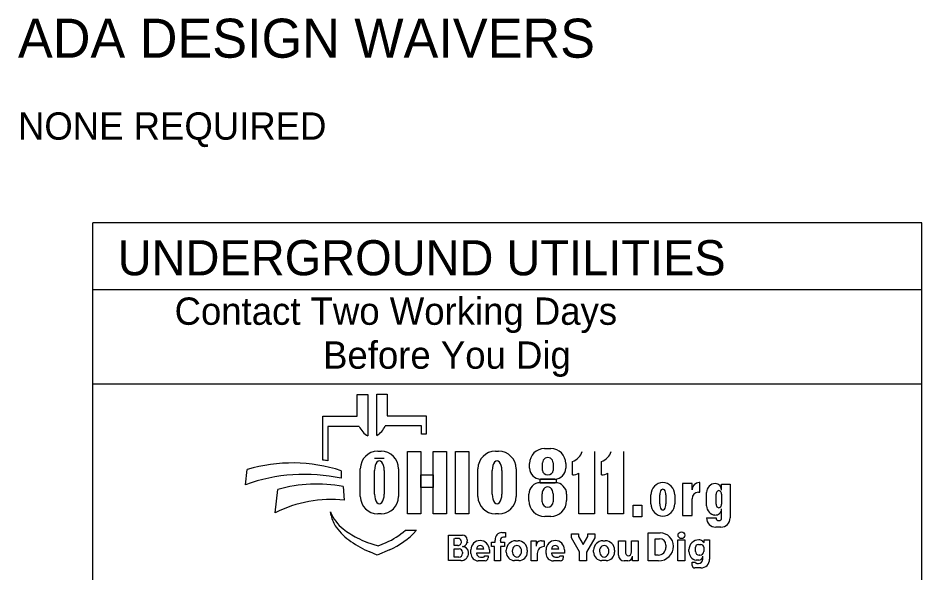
# Model space of a CAD drawing. Extents: x 2.4 to 73.1, y 4.5 to 25.6.
# Drawn here: x 41.853 to 46.486, y 6.691 to 9.534 of the extents above; entities that cross this region are included whole.
import ezdxf

# ---------------------------------------------------------------- set-up
doc = ezdxf.new("R2010")
doc.units = 0
doc.layers.add('SH_Data', color=7, linetype='Continuous')
doc.layers.add('SH_Text', color=7, linetype='Continuous')

msp = doc.modelspace()

# ---------------------------------------------------------------- linework, layer by layer
at = {"layer": 'SH_Data'}
for p, q in [((42.236, 6.1479), (42.236, 8.4854)), ((46.486, 8.4854), (42.236, 8.4854)), ((46.486, 6.1479), (46.486, 8.4854)), ((42.236, 8.1438), (46.486, 8.1438)), ((42.236, 7.6604), (46.486, 7.6604))]:
    msp.add_line(p, q, dxfattribs=at)
at = {"layer": 'SH_Text'}
for p, q in [((43.5921, 7.4934), (43.5921, 7.6049)), ((43.5921, 7.6049), (43.6457, 7.6049)), ((43.6457, 7.6049), (43.6457, 7.3928)), ((43.6914, 7.3952), (43.6914, 7.6072)), ((43.6914, 7.6072), (43.745, 7.6072)), ((43.745, 7.6072), (43.745, 7.4957)), ((43.4161, 7.2695), (43.4161, 7.4934)), ((43.4161, 7.4934), (43.5921, 7.4934)), ((43.745, 7.4957), (43.9443, 7.4957)), ((43.9443, 7.4957), (43.9443, 7.4019)), ((43.4414, 7.442), (43.4414, 7.2651)), ((43.6025, 7.442), (43.4414, 7.442)), ((43.921, 7.4443), (43.7346, 7.4443)), ((43.921, 7.4019), (43.921, 7.4443)), ((43.9443, 7.4019), (43.921, 7.4019)), ((44.5516, 7.3282), (44.5844, 7.3282)), ((43.7303, 7.2772), (43.6805, 7.2772)), ((43.6971, 7.3142), (43.7136, 7.3142)), ((44.3001, 7.3142), (44.3166, 7.3142)), ((44.8072, 7.3138), (44.8072, 6.9938)), ((44.956, 7.3138), (44.956, 6.9938)), ((44.4753, 7.2276), (44.4753, 7.2519)), ((44.5415, 7.2162), (44.5415, 7.2555)), ((44.5956, 7.2555), (44.5956, 7.2162)), ((44.6607, 7.2519), (44.6607, 7.2276)), ((44.6956, 7.1931), (44.6956, 7.2613)), ((44.8444, 7.1931), (44.8444, 7.2613)), ((43.0188, 7.1432), (43.0281, 7.2214)), ((43.5094, 7.2149), (43.5094, 7.176)), ((43.6076, 7.0827), (43.6076, 7.2248)), ((43.6805, 7.0941), (43.6805, 7.2165)), ((43.7303, 7.2165), (43.7303, 7.0941)), ((43.8031, 7.2248), (43.8031, 7.0827)), ((44.2106, 7.0827), (44.2106, 7.2248)), ((44.2835, 7.0941), (44.2835, 7.2165)), ((44.3333, 7.2165), (44.3333, 7.0941)), ((44.4061, 7.2248), (44.4061, 7.0827)), ((44.7279, 6.9938), (44.7279, 7.2024)), ((44.8767, 6.9938), (44.8767, 7.2024)), ((43.5194, 7.1342), (43.5256, 7.0633)), ((44.5295, 7.1533), (44.6068, 7.1533)), ((44.6047, 7.1716), (44.5313, 7.1716)), ((45.3079, 7.1487), (45.259, 7.1487)), ((45.259, 7.1487), (45.259, 6.9857)), ((45.3079, 7.1171), (45.3079, 7.1487)), ((45.3485, 7.1538), (45.3446, 7.1538)), ((45.3485, 7.104), (45.3485, 7.1538)), ((45.4594, 7.1145), (45.4594, 7.1455)), ((45.4594, 7.1455), (45.5029, 7.1455)), ((45.5029, 7.1455), (45.5029, 6.9727)), ((43.1706, 6.9987), (43.1853, 7.1188)), ((44.4716, 7.0614), (44.4716, 7.0954)), ((44.5391, 7.0554), (44.5391, 7.0963)), ((44.596, 7.0963), (44.596, 7.0554)), ((44.6647, 7.0954), (44.6647, 7.0614)), ((45.097, 7.0456), (45.097, 7.0909)), ((45.142, 7.0448), (45.142, 7.0909)), ((45.1742, 7.0909), (45.1742, 7.0448)), ((45.2192, 7.0909), (45.2192, 7.0456)), ((45.3408, 7.104), (45.3485, 7.104)), ((45.3825, 7.0341), (45.3825, 7.1037)), ((45.4308, 7.0434), (45.4308, 7.0944)), ((45.4594, 7.0944), (45.4594, 7.0434)), ((45.3079, 6.9857), (45.3079, 7.071)), ((43.4583, 6.9858), (43.4552, 7.0037)), ((45.0041, 7.0388), (45.0041, 6.9788)), ((45.4594, 6.9727), (45.4594, 7.019)), ((43.7136, 6.9933), (43.6971, 6.9933)), ((44.3166, 6.9933), (44.3001, 6.9933)), ((44.5838, 6.9804), (44.5526, 6.9804)), ((44.8072, 6.9938), (44.7279, 6.9938)), ((44.956, 6.9938), (44.8767, 6.9938)), ((45.259, 6.9857), (45.3079, 6.9857)), ((45.3825, 6.9727), (45.4308, 6.9727)), ((43.8386, 6.9099), (43.896, 6.9099)), ((45.4562, 6.9259), (45.4292, 6.9259)), ((44.0599, 6.7542), (44.0599, 6.8849)), ((44.0599, 6.8849), (44.131, 6.8849)), ((44.0878, 6.8314), (44.0878, 6.8683)), ((44.113, 6.8683), (44.0918, 6.8683)), ((44.1548, 6.8611), (44.1548, 6.8532)), ((44.2992, 6.8493), (44.2992, 6.8597)), ((44.3253, 6.8577), (44.3253, 6.8493)), ((44.3324, 6.8977), (44.3519, 6.8977)), ((44.3519, 6.8742), (44.3417, 6.8742)), ((44.3519, 6.8977), (44.3519, 6.8747)), ((44.6904, 6.8921), (44.7263, 6.8921)), ((44.6904, 6.8706), (44.6904, 6.8921)), ((44.7317, 6.7997), (44.6904, 6.8706)), ((44.7263, 6.8921), (44.7263, 6.8785)), ((44.7263, 6.8785), (44.7504, 6.8371)), ((44.7504, 6.8371), (44.7736, 6.877)), ((44.8094, 6.8706), (44.7673, 6.7983)), ((44.7736, 6.877), (44.7736, 6.8921)), ((44.7736, 6.8921), (44.8094, 6.8921)), ((44.8094, 6.8921), (44.8094, 6.8706)), ((45.0829, 6.8957), (45.1452, 6.8957)), ((45.0829, 6.753), (45.0829, 6.8957)), ((45.1189, 6.7824), (45.1189, 6.8664)), ((45.1189, 6.8664), (45.1413, 6.8664)), ((45.2355, 6.8601), (45.2711, 6.8601)), ((45.2355, 6.753), (45.2355, 6.8601)), ((45.2711, 6.8601), (45.2711, 6.753)), ((45.3692, 6.8604), (45.398, 6.8604)), ((45.3692, 6.8478), (45.3692, 6.8604)), ((45.3692, 6.8604), (45.398, 6.8604)), ((45.398, 6.8604), (45.398, 6.7618)), ((43.6401, 6.8495), (43.6996, 6.8291)), ((43.6996, 6.8291), (43.7406, 6.8469)), ((44.1072, 6.8314), (44.0878, 6.8314)), ((44.0878, 6.772), (44.0878, 6.8149)), ((44.0878, 6.8149), (44.1134, 6.8149)), ((44.241, 6.8133), (44.2025, 6.8133)), ((44.2798, 6.8263), (44.2798, 6.8493)), ((44.2798, 6.8493), (44.2992, 6.8493)), ((44.2947, 6.8263), (44.2798, 6.8263)), ((44.2947, 6.753), (44.2947, 6.8263)), ((44.3253, 6.8493), (44.3468, 6.8493)), ((44.3468, 6.8263), (44.3253, 6.8263)), ((44.3253, 6.8263), (44.3253, 6.753)), ((44.3468, 6.8493), (44.3468, 6.8263)), ((44.4037, 6.8559), (44.4158, 6.8559)), ((44.4839, 6.753), (44.4839, 6.8557)), ((44.4839, 6.8557), (44.5085, 6.8557)), ((44.5085, 6.8557), (44.5085, 6.8288)), ((44.5357, 6.8557), (44.5496, 6.8557)), ((44.5496, 6.8557), (44.5496, 6.826)), ((44.6259, 6.8133), (44.5874, 6.8133)), ((44.8511, 6.8559), (44.8632, 6.8559)), ((44.9312, 6.8559), (44.966, 6.8559)), ((44.9312, 6.7813), (44.9312, 6.8559)), ((44.966, 6.8559), (44.966, 6.8006)), ((44.9974, 6.7989), (44.9974, 6.8559)), ((44.9974, 6.8559), (45.0321, 6.8559)), ((45.0321, 6.8559), (45.0321, 6.753)), ((45.174, 6.8337), (45.174, 6.8219)), ((45.292, 6.8004), (45.292, 6.8105)), ((45.3255, 6.8012), (45.3255, 6.8224)), ((45.3401, 6.8371), (45.3529, 6.8371)), ((45.3607, 6.8545), (45.3692, 6.8478)), ((45.3675, 6.8224), (45.3675, 6.8012)), ((43.6935, 6.782), (43.6562, 6.7985)), ((43.7568, 6.8095), (43.6935, 6.782)), ((44.1131, 6.772), (44.0878, 6.772)), ((44.1315, 6.7967), (44.1315, 6.7904)), ((44.1628, 6.7938), (44.1628, 6.7935)), ((44.1744, 6.7909), (44.1744, 6.8094)), ((44.2689, 6.7917), (44.2025, 6.7917)), ((44.2234, 6.7724), (44.2376, 6.7724)), ((44.2461, 6.778), (44.263, 6.778)), ((44.263, 6.778), (44.263, 6.7682)), ((44.2689, 6.8094), (44.2689, 6.7917)), ((44.3558, 6.7973), (44.3558, 6.8081)), ((44.4636, 6.8081), (44.4636, 6.7973)), ((44.5144, 6.7911), (44.5144, 6.753)), ((44.5593, 6.7909), (44.5593, 6.8094)), ((44.6538, 6.7917), (44.5874, 6.7917)), ((44.6084, 6.7724), (44.6225, 6.7724)), ((44.631, 6.778), (44.6479, 6.778)), ((44.6479, 6.778), (44.6479, 6.7682)), ((44.6538, 6.8094), (44.6538, 6.7917)), ((44.7317, 6.753), (44.7317, 6.7997)), ((44.7673, 6.7983), (44.7673, 6.753)), ((44.8033, 6.7973), (44.8033, 6.8081)), ((44.911, 6.8081), (44.911, 6.7973)), ((45.0025, 6.753), (45.0025, 6.777)), ((45.1345, 6.7824), (45.1189, 6.7824)), ((45.3482, 6.7819), (45.3448, 6.7819)), ((45.3624, 6.7608), (45.3624, 6.7762)), ((44.1235, 6.7542), (44.0599, 6.7542)), ((44.2478, 6.753), (44.2124, 6.753)), ((44.3253, 6.753), (44.2947, 6.753)), ((44.4208, 6.7545), (44.3986, 6.7545)), ((44.5144, 6.753), (44.4839, 6.753)), ((44.6327, 6.753), (44.5973, 6.753)), ((44.7673, 6.753), (44.7317, 6.753)), ((44.8682, 6.7545), (44.846, 6.7545)), ((44.9784, 6.753), (44.9596, 6.753)), ((45.0321, 6.753), (45.0025, 6.753)), ((45.1365, 6.753), (45.0829, 6.753)), ((45.2711, 6.753), (45.2355, 6.753)), ((45.3086, 6.7296), (45.3086, 6.7467)), ((45.3086, 6.7467), (45.3255, 6.7467)), ((45.342, 6.7557), (45.3284, 6.7557)), ((45.3323, 6.7396), (45.3412, 6.7396)), ((45.3527, 6.7165), (45.3217, 6.7165))]:
    msp.add_line(p, q, dxfattribs=at)
for points in [[(43.8495, 7.3132), (43.9175, 7.3132), (43.9175, 6.9932), (43.8495, 6.9932)], [(43.9816, 7.3132), (44.0496, 7.3132), (44.0496, 6.9932), (43.9816, 6.9932)], [(44.095, 7.3132), (44.1637, 7.3132), (44.1637, 6.9932), (44.095, 6.9932)], [(43.9175, 7.1933), (43.9816, 7.1933), (43.9816, 7.1293), (43.9175, 7.1293)], [(44.5292, 7.1717), (44.6109, 7.1717), (44.6109, 7.1532), (44.5292, 7.1532)], [(45.0065, 7.0388), (45.0506, 7.0388), (45.0506, 6.9788), (45.0065, 6.9788)]]:
    msp.add_lwpolyline(points, close=True, dxfattribs=at)
msp.add_circle((45.2537, 6.8844), 0.0177, dxfattribs=at)
for centre, radius, start, end in [((43.6938, 7.4787), 0.0985, 201.9296, 240.7469), ((43.6433, 7.4811), 0.0985, 299.2531, 338.0704), ((44.5516, 7.2519), 0.0763, 90, 180), ((44.5844, 7.2519), 0.0763, 0, 90), ((43.6971, 7.2248), 0.0895, 90, 180), ((43.7136, 7.2248), 0.0895, 0, 90), ((44.3001, 7.2248), 0.0895, 90, 180), ((44.3166, 7.2248), 0.0895, 0, 90), ((44.6616, 7.343), 0.0885, 292.5572, 340.7355), ((44.8105, 7.343), 0.0885, 292.5572, 340.7355), ((43.2582, 6.4353), 0.8191, 72.1402, 106.3144), ((43.288, 6.4605), 0.8191, 79.2074, 81.0007), ((44.5313, 7.2276), 0.056, 180, 270), ((44.6047, 7.2276), 0.056, 270, 0), ((43.3213, 6.3042), 0.8919, 77.8238, 109.8274), ((44.6876, 7.2812), 0.0885, 275.1733, 297.0931), ((44.8365, 7.2812), 0.0885, 275.1733, 297.0931), ((43.3852, 6.4145), 0.7322, 79.44, 105.8467), ((44.5295, 7.0954), 0.0579, 90, 180), ((44.6068, 7.0954), 0.0579, 0, 90), ((45.161, 7.0909), 0.064, 92.5886, 180), ((45.1552, 7.0909), 0.064, 0, 87.4114), ((45.3446, 7.1171), 0.0367, 90, 180), ((45.4284, 7.1037), 0.0459, 92.6865, 180), ((45.4243, 7.1145), 0.0351, 0, 86.9262), ((45.3408, 7.071), 0.033, 90, 180), ((43.4572, 6.4313), 0.6357, 83.8248, 116.8021), ((43.6971, 7.0827), 0.0895, 180, 270), ((43.7136, 7.0827), 0.0895, 270, 0), ((44.3001, 7.0827), 0.0895, 180, 270), ((44.3166, 7.0827), 0.0895, 270, 0), ((44.5526, 7.0614), 0.081, 180, 270), ((44.5838, 7.0614), 0.081, 270, 0), ((45.161, 7.0456), 0.064, 180, 267.4114), ((45.1552, 7.0456), 0.064, 272.5886, 0), ((43.6426, 7.0758), 0.2008, 201.0457, 232.5314), ((45.4288, 7.0341), 0.0463, 180, 265.7132), ((45.4281, 7.019), 0.0313, 264.7825, 0), ((43.5996, 7.0099), 0.1433, 189.6817, 216.0884), ((45.4292, 6.9727), 0.0468, 180, 270), ((45.4562, 6.9727), 0.0468, 270, 0), ((43.7332, 7.1073), 0.3088, 216.0884, 235.7167), ((43.8351, 7.327), 0.5173, 232.5314, 241.794), ((43.5972, 7.1773), 0.3602, 293.4582, 312.0712), ((43.5972, 7.1773), 0.401, 293.4582, 317.8286), ((43.75, 7.1682), 0.3371, 241.794, 250.9821), ((44.1091, 6.8514), 0.0169, 357.8325, 90), ((44.131, 6.8611), 0.0238, 0, 90), ((44.2217, 6.8094), 0.0473, 0, 180), ((44.3324, 6.8641), 0.0335, 90, 187.5187), ((44.3417, 6.8577), 0.0165, 90, 180), ((44.6066, 6.8094), 0.0473, 0, 180), ((45.1413, 6.8337), 0.0327, 0, 90), ((45.1452, 6.8275), 0.0682, 0.9944, 90), ((45.3419, 6.8105), 0.0499, 89.0934, 180), ((45.3433, 6.8321), 0.0283, 52.1415, 91.2046), ((43.8998, 7.3516), 0.6044, 235.7167, 246.2325), ((44.1072, 6.8501), 0.0187, 270, 2.0582), ((44.1134, 6.7967), 0.0181, 0, 90), ((44.1306, 6.8504), 0.0243, 270, 6.6529), ((44.1307, 6.794), 0.0321, 4.0748, 90), ((44.1412, 6.8489), 0.0175, 347.4023, 0), ((44.2217, 6.8123), 0.0193, 2.9632, 177.0368), ((44.4037, 6.8081), 0.0478, 90, 180), ((44.4158, 6.8081), 0.0478, 0, 90), ((44.5353, 6.8288), 0.0269, 89.2449, 180), ((44.5493, 6.7911), 0.0349, 89.6033, 180), ((44.6066, 6.8123), 0.0193, 2.9632, 177.0368), ((44.8511, 6.8081), 0.0478, 90, 180), ((44.8632, 6.8081), 0.0478, 0, 90), ((45.1345, 6.8219), 0.0395, 270, 0), ((45.1365, 6.8299), 0.0769, 270, 359.0635), ((45.3401, 6.8224), 0.0146, 90, 180), ((45.3529, 6.8224), 0.0146, 0, 90), ((44.1131, 6.7904), 0.0184, 270, 0), ((44.1235, 6.7935), 0.0393, 270, 0), ((44.1299, 6.7938), 0.033, 0, 11.7502), ((44.2124, 6.7909), 0.038, 180, 270), ((44.2234, 6.7935), 0.021, 184.827, 270), ((44.2376, 6.7818), 0.00938, 270, 335.9979), ((44.2478, 6.7682), 0.0152, 270, 0), ((44.3986, 6.7973), 0.0428, 180, 270), ((44.4208, 6.7973), 0.0428, 270, 0), ((44.5973, 6.7909), 0.038, 180, 270), ((44.6084, 6.7935), 0.021, 184.827, 270), ((44.6225, 6.7818), 0.00938, 270, 335.9979), ((44.6327, 6.7682), 0.0152, 270, 0), ((44.846, 6.7973), 0.0428, 180, 270), ((44.8682, 6.7973), 0.0428, 270, 0), ((44.9596, 6.7813), 0.0284, 180, 270), ((44.9784, 6.777), 0.024, 270, 0), ((45.3377, 6.8004), 0.0457, 180, 258.2203), ((45.3448, 6.8012), 0.0193, 180, 270), ((45.342, 6.7761), 0.0203, 270, 0), ((45.3482, 6.8012), 0.0193, 270, 0), ((45.3217, 6.7296), 0.0131, 180, 270), ((45.3323, 6.7465), 0.00682, 180, 270), ((45.3412, 6.7608), 0.0212, 270, 0), ((45.3527, 6.7618), 0.0453, 270, 0)]:
    msp.add_arc(centre, radius, start, end, dxfattribs=at)
for centre, major_axis, ratio, start_param, end_param in [((44.5686, 7.2555), (0.0271, 0), 0.969373, 0, 3.141593), ((43.7054, 7.2165), (0, 0.0484), 0.514403, 4.712389, 7.853982), ((44.3084, 7.2165), (0, 0.0484), 0.514403, 4.712389, 7.853982), ((44.5686, 7.2162), (0.0271, 0), 0.818453, 3.141593, 6.283185), ((43.7054, 7.0941), (0, 0.0484), 0.514403, 1.570796, 4.712389), ((44.3084, 7.0941), (0, 0.0484), 0.514403, 1.570796, 4.712389), ((44.5675, 7.0963), (0, 0.0358), 0.794529, 4.712389, 7.853982), ((45.1581, 7.0909), (0, 0.0291), 0.553236, 4.712389, 7.853982), ((45.4451, 7.0944), (0, 0.0184), 0.777179, 4.712389, 7.853982), ((44.5675, 7.0554), (0.0284, 0), 0.959837, 3.141593, 6.283185), ((45.1581, 7.0448), (0, 0.0308), 0.522014, 1.570796, 4.712389), ((45.4451, 7.0434), (0, 0.0184), 0.777179, 1.570796, 4.712389), ((45.4451, 6.9727), (0.0143, 0), 0.959012, 3.141593, 6.283185), ((44.4102, 6.8027), (0, 0.029), 0.832186, 4.712389, 7.853982), ((44.8576, 6.8027), (0, 0.029), 0.832186, 4.712389, 7.853982), ((44.4102, 6.8027), (0, 0.0302), 0.797287, 1.570796, 4.712389), ((44.8576, 6.8027), (0, 0.0302), 0.797287, 1.570796, 4.712389), ((44.9817, 6.8013), (-0.0011, 0.0231), 0.679042, 1.570796, 4.575961)]:
    msp.add_ellipse(centre, major_axis=major_axis, ratio=ratio, start_param=start_param, end_param=end_param, dxfattribs=at)

# ---------------------------------------------------------------- texts
for s, height, p in [('ADA DESIGN WAIVERS', 0.2, (41.8529, 9.3307)), ('NONE REQUIRED', 0.14, (41.8529, 8.9107)), ('UNDERGROUND UTILITIES', 0.18, (42.3642, 8.2158)), ('Contact Two Working Days', 0.14, (42.6557, 7.9623)), ('Before You Dig', 0.14, (43.4169, 7.7373))]:
    msp.add_text(s, height=height, dxfattribs=at).set_placement(p)

doc.saveas('drawing.dxf')
